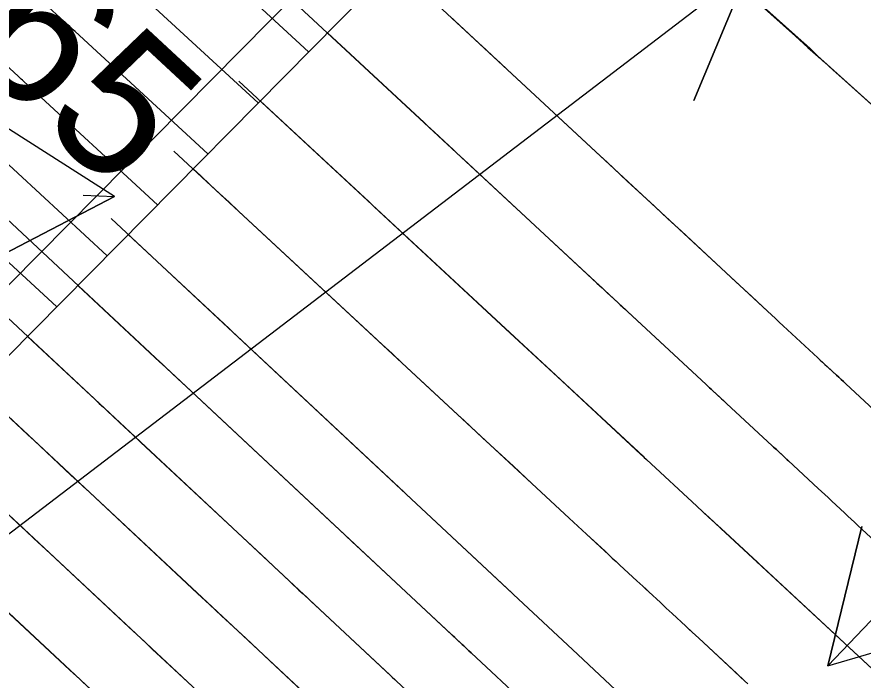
# Model space of a CAD drawing. Extents: x 954385 to 988206, y 1868364 to 1924553.
# Drawn here: x 955804.36 to 955839.78, y 1922898.62 to 1922926.39 of the extents above; entities that cross this region are included whole.
import ezdxf

# ---------------------------------------------------------------- set-up
doc = ezdxf.new("R2010")
doc.units = 0
for name, color, linetype in [('1', 7, 'Continuous'), ('Ex_Major Contours', 7, 'Continuous'), ('Ex_Minor Contours', 7, 'Continuous'), ('Perimeter', 7, 'Continuous'), ('Slopes', 7, 'Continuous')]:
    doc.layers.add(name, color=color, linetype=linetype)

msp = doc.modelspace()

# ---------------------------------------------------------------- linework, layer by layer
for points in [[(955810.237, 1922918.518), (955804.649, 1922923.68), (955804.591, 1922923.734), (955804.533, 1922923.787), (955804.475, 1922923.841), (955804.417, 1922923.894), (955803.288, 1922924.927), (955803.158, 1922925.046), (955803.028, 1922925.165), (955802.897, 1922925.283), (955802.767, 1922925.401), (955796.162, 1922931.375)], [(955816.561, 1922924.922), (955811.076, 1922929.99)], [(955808.129, 1922916.384), (955802.507, 1922921.577), (955802.466, 1922921.615), (955802.425, 1922921.653), (955802.384, 1922921.691), (955802.343, 1922921.728), (955801.214, 1922922.762), (955801.067, 1922922.896), (955800.92, 1922923.03), (955800.772, 1922923.164), (955800.625, 1922923.298), (955793.881, 1922929.397)], [(955808.933, 1922927.887), (955814.453, 1922922.787)], [(955791.6, 1922927.419), (955798.581, 1922921.105), (955798.696, 1922921.001), (955798.812, 1922920.896), (955798.927, 1922920.791), (955799.042, 1922920.686), (955800.269, 1922919.563), (955800.293, 1922919.541), (955800.317, 1922919.519), (955800.341, 1922919.496), (955800.365, 1922919.474), (955806.021, 1922914.249)], [(955812.345, 1922920.653), (955806.791, 1922925.784), (955806.716, 1922925.853), (955806.641, 1922925.922), (955806.566, 1922925.991), (955806.491, 1922926.06), (955805.362, 1922927.093)]]:
    msp.add_lwpolyline(points)
at = {"layer": '1'}
for points in [[(955840.234, 1922909.934), (955839.057, 1922911.028), (955838.96, 1922911.118), (955838.862, 1922911.208), (955838.765, 1922911.299), (955838.668, 1922911.389), (955838.181, 1922911.839), (955837.986, 1922912.02), (955837.889, 1922912.11), (955836.44, 1922913.452), (955836.274, 1922913.605), (955836.109, 1922913.759), (955835.943, 1922913.912), (955835.778, 1922914.066), (955810.307, 1922937.728)], [(955842.989, 1922901.914), (955839.566, 1922905.096), (955839.427, 1922905.225), (955839.288, 1922905.354), (955839.15, 1922905.483), (955839.011, 1922905.612), (955838.456, 1922906.128), (955838.317, 1922906.257), (955838.178, 1922906.386), (955838.04, 1922906.515), (955837.901, 1922906.644), (955836.665, 1922907.791), (955836.494, 1922907.95), (955836.209, 1922908.215), (955836.152, 1922908.268), (955836.095, 1922908.32), (955836.038, 1922908.373), (955835.981, 1922908.426), (955834.065, 1922910.2), (955833.851, 1922910.398), (955833.494, 1922910.729), (955833.422, 1922910.795), (955833.351, 1922910.861), (955833.28, 1922910.928), (955833.208, 1922910.994), (955807.086, 1922935.26)], [(955830.662, 1922931.254), (955837.317, 1922925.294), (955837.386, 1922925.231), (955837.455, 1922925.167), (955837.523, 1922925.103), (955837.591, 1922925.037), (955837.859, 1922924.774), (955837.927, 1922924.709), (955837.995, 1922924.644), (955838.064, 1922924.58), (955838.133, 1922924.517), (955842.062, 1922920.991)], [(955796.857, 1922924.539), (955822.998, 1922900.107), (955823.06, 1922900.049), (955823.122, 1922899.991), (955823.277, 1922899.846), (955823.37, 1922899.76), (955825.71, 1922897.576)], [(955813.651, 1922923.703), (955830.569, 1922907.987), (955830.618, 1922907.941), (955830.716, 1922907.85), (955832.82, 1922905.902), (955833.074, 1922905.667), (955833.327, 1922905.432), (955833.581, 1922905.197), (955833.834, 1922904.962), (955835.355, 1922903.55), (955835.416, 1922903.494), (955835.54, 1922903.378), (955840.162, 1922899.083)], [(955820.872, 1922897.988), (955794.958, 1922922.207)], [(955810.929, 1922920.772), (955827.475, 1922905.402), (955827.655, 1922905.234), (955827.836, 1922905.067), (955828.016, 1922904.899), (955828.197, 1922904.732), (955828.962, 1922904.024), (955829.122, 1922903.876), (955829.282, 1922903.728), (955829.442, 1922903.58), (955829.601, 1922903.432), (955830.314, 1922902.772), (955830.437, 1922902.658), (955830.56, 1922902.544), (955830.683, 1922902.43), (955830.806, 1922902.316), (955831.297, 1922901.86), (955831.543, 1922901.631), (955831.789, 1922901.403), (955832.357, 1922900.876), (955832.493, 1922900.75), (955832.629, 1922900.624), (955832.764, 1922900.498), (955832.9, 1922900.372), (955834.5, 1922898.885), (955834.792, 1922898.614)], [(955818.745, 1922895.869), (955793.06, 1922919.876)], [(955808.305, 1922917.946), (955825.124, 1922902.226), (955825.149, 1922902.202), (955827.83, 1922899.701), (955827.846, 1922899.686), (955829.881, 1922897.781), (955829.91, 1922897.754), (955834.587, 1922893.363), (955834.634, 1922893.319), (955834.681, 1922893.275), (955834.82, 1922893.143), (955834.826, 1922893.138), (955835.959, 1922892.06), (955836.149, 1922891.881), (955836.338, 1922891.702), (955836.528, 1922891.522), (955836.718, 1922891.344), (955839.316, 1922888.9), (955839.371, 1922888.848), (955839.384, 1922888.837), (955841.731, 1922886.61)], [(955816.619, 1922893.75), (955791.161, 1922917.544)], [(955789.262, 1922915.213), (955814.493, 1922891.631)]]:
    msp.add_lwpolyline(points, dxfattribs=at)
at = {"layer": 'Ex_Major Contours'}
for points in [[(955811.729, 1922920.029), (955812.049, 1922919.731), (955812.446, 1922919.363), (955812.842, 1922918.995), (955813.238, 1922918.627), (955813.634, 1922918.259), (955819.241, 1922913.05), (955819.65, 1922912.669), (955820.06, 1922912.289), (955820.47, 1922911.908), (955820.879, 1922911.527), (955822.821, 1922909.723), (955823.079, 1922909.483), (955823.337, 1922909.244), (955823.595, 1922909.005), (955823.852, 1922908.765), (955825.141, 1922907.568), (955825.915, 1922906.85), (955827.474, 1922905.402), (955827.655, 1922905.234), (955827.836, 1922905.067), (955828.016, 1922904.899), (955828.197, 1922904.731), (955828.963, 1922904.022), (955829.122, 1922903.874), (955829.282, 1922903.726), (955829.442, 1922903.578), (955829.601, 1922903.431), (955830.313, 1922902.771), (955830.436, 1922902.657), (955830.559, 1922902.543), (955830.682, 1922902.429), (955830.805, 1922902.315), (955831.296, 1922901.859), (955831.419, 1922901.744), (955831.542, 1922901.63), (955831.665, 1922901.516), (955831.788, 1922901.402), (955832.356, 1922900.875), (955832.628, 1922900.623), (955832.899, 1922900.371), (955834.376, 1922898.999), (955834.668, 1922898.728), (955834.959, 1922898.458)], [(955811.703, 1922898.344), (955810.371, 1922899.59), (955810.037, 1922899.901), (955809.704, 1922900.213), (955809.371, 1922900.524), (955809.038, 1922900.836), (955805.744, 1922903.914), (955805.404, 1922904.232), (955805.064, 1922904.55), (955804.724, 1922904.868), (955804.384, 1922905.186), (955803.024, 1922906.457)]]:
    msp.add_lwpolyline(points, dxfattribs=at)
at = {"layer": 'Ex_Minor Contours'}
for points in [[(955831.014, 1922930.899), (955836.952, 1922925.58), (955837.474, 1922925.112), (955837.995, 1922924.644), (955838.516, 1922924.176), (955839.037, 1922923.707), (955842.061, 1922920.984)], [(955822.477, 1922926.421), (955823.681, 1922925.302), (955823.983, 1922925.023), (955824.284, 1922924.743), (955824.585, 1922924.463), (955824.886, 1922924.184), (955828.778, 1922920.568), (955829.061, 1922920.305), (955829.344, 1922920.041), (955829.628, 1922919.778), (955829.911, 1922919.515), (955831.044, 1922918.463), (955831.328, 1922918.2), (955831.611, 1922917.937), (955831.895, 1922917.674), (955832.178, 1922917.41), (955834.456, 1922915.296), (955834.621, 1922915.142), (955834.786, 1922914.988), (955834.952, 1922914.835), (955835.117, 1922914.681), (955835.778, 1922914.066), (955835.944, 1922913.912), (955836.109, 1922913.759), (955836.274, 1922913.605), (955836.44, 1922913.452), (955837.888, 1922912.11), (955837.985, 1922912.019), (955838.082, 1922911.929), (955838.18, 1922911.839), (955838.277, 1922911.749), (955838.667, 1922911.388), (955838.764, 1922911.298), (955838.861, 1922911.208), (955838.959, 1922911.117), (955839.056, 1922911.027), (955840.233, 1922909.933)], [(955817.352, 1922925.723), (955821.218, 1922922.132), (955821.372, 1922921.989), (955821.526, 1922921.846), (955821.68, 1922921.703), (955821.834, 1922921.56), (955822.45, 1922920.987), (955822.605, 1922920.844), (955822.759, 1922920.701), (955822.913, 1922920.558), (955823.067, 1922920.415), (955828.638, 1922915.242), (955828.855, 1922915.041), (955829.071, 1922914.84), (955829.504, 1922914.438), (955829.612, 1922914.337), (955829.721, 1922914.237), (955829.829, 1922914.136), (955829.937, 1922914.036), (955833.209, 1922910.994), (955833.28, 1922910.928), (955833.351, 1922910.861), (955833.423, 1922910.795), (955833.494, 1922910.729), (955833.779, 1922910.464), (955833.851, 1922910.398), (955833.922, 1922910.332), (955833.994, 1922910.266), (955834.065, 1922910.2), (955835.981, 1922908.425), (955836.038, 1922908.373), (955836.095, 1922908.32), (955836.152, 1922908.267), (955836.209, 1922908.214), (955836.436, 1922908.002), (955836.493, 1922907.949), (955836.55, 1922907.896), (955836.607, 1922907.844), (955836.664, 1922907.791), (955837.901, 1922906.644), (955838.04, 1922906.515), (955838.179, 1922906.386), (955838.317, 1922906.257), (955838.456, 1922906.128), (955839.012, 1922905.612), (955839.15, 1922905.483), (955839.289, 1922905.354), (955839.428, 1922905.225), (955839.567, 1922905.096), (955842.99, 1922901.914)], [(955814.541, 1922922.876), (955819.099, 1922918.642), (955819.319, 1922918.437), (955825.011, 1922913.148), (955825.553, 1922912.645), (955826.094, 1922912.142), (955826.636, 1922911.638), (955827.178, 1922911.135), (955830.469, 1922908.079), (955830.594, 1922907.964), (955830.717, 1922907.85), (955832.819, 1922905.902), (955833.073, 1922905.667), (955833.327, 1922905.431), (955833.58, 1922905.196), (955833.833, 1922904.961), (955835.348, 1922903.554), (955835.415, 1922903.492), (955840.178, 1922899.07)], [(955829.88, 1922897.78), (955827.843, 1922899.687), (955827.83, 1922899.7), (955825.147, 1922902.205), (955825.092, 1922902.256), (955820.658, 1922906.399), (955820.568, 1922906.483), (955813.347, 1922913.232), (955813.236, 1922913.336), (955809.016, 1922917.282)], [(955825.71, 1922897.575), (955823.37, 1922899.76), (955823.277, 1922899.847), (955823.122, 1922899.991), (955823.06, 1922900.049), (955822.998, 1922900.107), (955822.689, 1922900.396), (955822.583, 1922900.495), (955822.53, 1922900.544), (955818.752, 1922904.074), (955818.574, 1922904.24), (955818.397, 1922904.406), (955817.863, 1922904.905), (955817.685, 1922905.071), (955811.454, 1922910.896), (955811.083, 1922911.242), (955810.621, 1922911.674), (955810.436, 1922911.847), (955810.343, 1922911.934), (955806.907, 1922915.146)], [(955817.407, 1922897.121), (955814.942, 1922899.424), (955814.69, 1922899.659), (955814.438, 1922899.894), (955814.186, 1922900.13), (955813.934, 1922900.365), (955812.927, 1922901.306), (955812.424, 1922901.777), (955811.92, 1922902.248), (955807.647, 1922906.242), (955807.39, 1922906.482), (955807.132, 1922906.723), (955806.875, 1922906.964), (955806.617, 1922907.204), (955805.587, 1922908.167), (955805.33, 1922908.408), (955805.072, 1922908.649), (955804.815, 1922908.889), (955804.557, 1922909.13), (955800.353, 1922913.06)], [(955804.798, 1922913.011), (955807.45, 1922910.532), (955807.625, 1922910.368), (955807.8, 1922910.205), (955807.975, 1922910.041), (955808.15, 1922909.878), (955808.85, 1922909.223), (955809.2, 1922908.896), (955809.55, 1922908.569), (955814.803, 1922903.659), (955815.143, 1922903.341), (955815.484, 1922903.023), (955816.165, 1922902.386), (955816.336, 1922902.226), (955816.506, 1922902.067), (955816.677, 1922901.908), (955816.847, 1922901.749), (955819.968, 1922898.832), (955820.071, 1922898.737), (955820.173, 1922898.641), (955820.275, 1922898.546)], [(955807.399, 1922898.261), (955806.984, 1922898.649), (955806.57, 1922899.036), (955806.155, 1922899.424), (955803.841, 1922901.587)]]:
    msp.add_lwpolyline(points, dxfattribs=at)
at = {"layer": 'Perimeter'}
msp.add_lwpolyline([(955842.265, 1922950.948), (955802.765, 1922910.953), (955797.354, 1922916.518), (955795.949, 1922917.997), (955788.816, 1922925.006), (955781.811, 1922932.144)], dxfattribs=at)
at = {"layer": 'Slopes'}
for points in [[(955857.131, 1922968.928), (955731.708, 1922842.022), (955733.227, 1922847.827), (955731.708, 1922842.022), (955737.494, 1922843.609)], [(955757.131, 1922868.928), (955835.001, 1922928.421), (955832.694, 1922922.883), (955835.001, 1922928.421), (955829.051, 1922927.651)], [(955807.131, 1922918.928), (955808.439, 1922918.871), (955803.117, 1922916.101), (955808.439, 1922918.871), (955803.379, 1922922.095)], [(955857.131, 1922918.928), (955838.307, 1922899.217), (955839.726, 1922905.047), (955838.307, 1922899.217), (955844.065, 1922900.903)]]:
    msp.add_lwpolyline(points, dxfattribs=at)

# ---------------------------------------------------------------- texts
at = {"layer": '1'}
msp.add_text('565', height=6, rotation=317.12, dxfattribs=at).set_placement((955798.681, 1922928.052))

doc.saveas('drawing.dxf')
